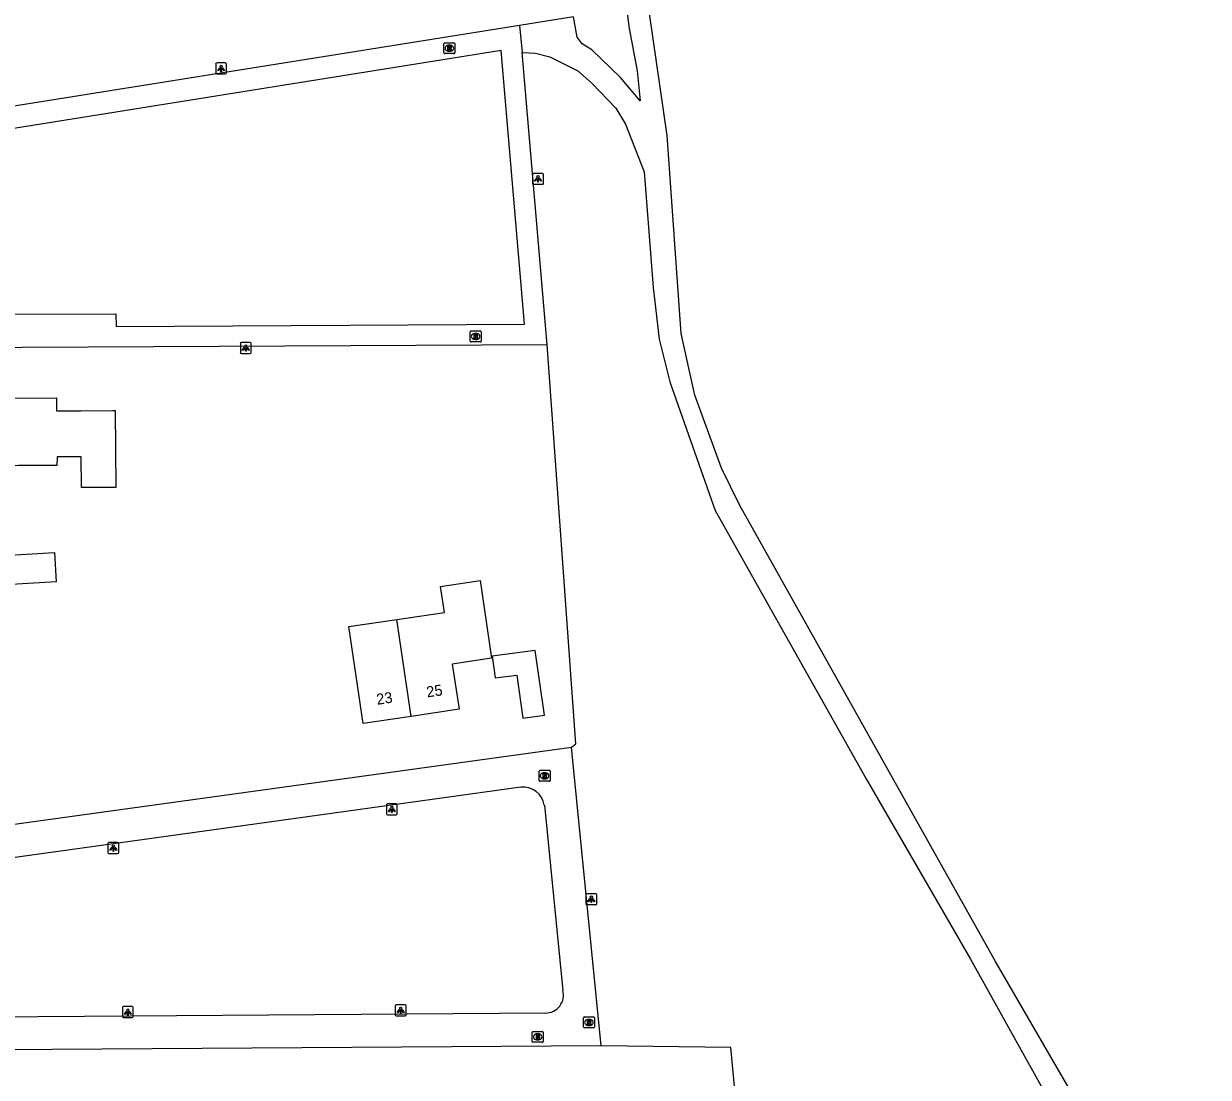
# Model space of a CAD drawing. Extents: x 162675 to 163482, y 379761 to 381227.
# Drawn here: x 163151 to 163260, y 380389.3 to 380486.2 of the extents above; entities that cross this region are included whole.
import ezdxf

# ---------------------------------------------------------------- set-up
doc = ezdxf.new("R2010")
doc.units = 0
for name, color, linetype in [('IMGEO_Brandkraan', 7, 'Continuous'), ('IMGEO_Gemengd_bos', 7, 'Continuous'), ('IMGEO_Grasland_overig', 7, 'Continuous'), ('IMGEO_Groenvoorziening', 7, 'Continuous'), ('IMGEO_Lichtpunt', 7, 'Continuous'), ('IMGEO_Pand', 7, 'Continuous'), ('IMGEO_Pand_nummerreeks', 7, 'Continuous'), ('IMGEO_Rioolput', 7, 'Continuous'), ('IMGEO_Voetpad_open', 7, 'Continuous')]:
    doc.layers.add(name, color=color, linetype=linetype)

msp = doc.modelspace()

# ---------------------------------------------------------------- linework, layer by layer
at = {"layer": 'IMGEO_Brandkraan'}
for p, q in [((163197.8, 380392.56), (163197.8, 380393.41)), ((163197.87, 380393.49), (163198.73, 380393.49)), ((163198.31, 380392.71), (163198.28, 380392.71)), ((163198.29, 380393.27), (163198.31, 380393.27)), ((163198.8, 380393.41), (163198.8, 380392.56)), ((163198.73, 380392.49), (163197.87, 380392.49))]:
    msp.add_line(p, q, dxfattribs=at)
for points in [[(163197.8, 380392.56), (163197.8, 380393.41)], [(163197.87, 380393.49), (163198.73, 380393.49)], [(163198.15, 380393.19), (163198.15, 380392.79), (163198.36, 380392.79)], [(163198.38, 380393.19), (163198.15, 380393.19)], [(163198.32, 380393.11), (163198.27, 380393.11), (163198.27, 380393.03)], [(163198.27, 380393.03), (163198.32, 380393.03)], [(163198.33, 380392.95), (163198.27, 380392.95), (163198.27, 380392.87)], [(163198.27, 380392.87), (163198.33, 380392.87)], [(163198.8, 380393.41), (163198.8, 380392.56)], [(163198.73, 380392.49), (163197.87, 380392.49)]]:
    msp.add_lwpolyline(points, dxfattribs=at)
for centre, radius, start, end in [((163197.87, 380393.41), 0.0765, 91.552, 178.448), ((163197.87, 380393.41), 0.0765, 91.552, 178.448), ((163197.87, 380392.56), 0.0765, 181.552, 268.448), ((163197.87, 380392.56), 0.0765, 181.552, 268.448), ((163198.33, 380393.07), 0.0379, 267.8285, 90.9355), ((163198.33, 380392.91), 0.0404, 269.8759, 90.5077), ((163198.36, 380393.04), 0.251, 268.6676, 293.5347), ((163198.38, 380393.04), 0.145, 59.4692, 91.5367), ((163198.41, 380393.09), 0.0922, 285.5137, 58.1501), ((163198.41, 380392.9), 0.105, 301.3115, 78.989), ((163198.72, 380393.41), 0.0765, 1.552, 88.448), ((163198.72, 380393.41), 0.0765, 1.552, 88.448), ((163198.72, 380392.56), 0.0765, 271.552, 358.448), ((163198.72, 380392.56), 0.0765, 271.552, 358.448)]:
    msp.add_arc(centre, radius, start, end, dxfattribs=at)
for centre, major_axis, ratio, start_param, end_param in [((163198.29, 380392.99), (-0.387, 0.002), 0.722429, 4.712389, 7.853982), ((163198.31, 380392.99), (-0.39, 0.002), 0.717154, 1.570796, 4.712389)]:
    msp.add_ellipse(centre, major_axis=major_axis, ratio=ratio, start_param=start_param, end_param=end_param, dxfattribs=at)
at = {"layer": 'IMGEO_Gemengd_bos'}
msp.add_lwpolyline([(163260, 380368.84), (163252.66, 380378.82), (163240.42, 380399.93), (163216.89, 380441.84), (163215.2, 380445.27), (163212.75, 380451.99), (163211.49, 380457.68), (163210.2, 380475.87), (163208.27, 380489.24), (163207.03, 380495.24), (163206.28, 380500), (163205.44, 380509.62), (163205.39, 380513.18), (163205.95, 380524.36), (163205.91, 380526.29), (163201.66, 380552.04), (163200.17, 380559.39), (163200.14, 380561.97), (163200.92, 380564.51), (163201.25, 380568.83)], dxfattribs=at)
at = {"layer": 'IMGEO_Grasland_overig'}
for points in [[(163200.38, 380548.27), (163203.75, 380528.3), (163204.09, 380525.39), (163203.66, 380519.51), (163203.5, 380508.47), (163204.25, 380500), (163205.46, 380492.78), (163206.25, 380489.28), (163206.72, 380485.7), (163207.46, 380481.82), (163207.72, 380479.07), (163205.93, 380481.21), (163203.27, 380483.76), (163202.4, 380484.31), (163201.94, 380484.92), (163201.59, 380486.8)], [(163201.59, 380486.8), (163196.64, 380486)], [(163196.86, 380483.51), (163198.11, 380483.43), (163199.41, 380483.11), (163201.99, 380481.81), (163203.33, 380480.66), (163205.48, 380478.39), (163206.39, 380476.92), (163208.11, 380472.53), (163208.94, 380461.91), (163209.47, 380457.14), (163210.47, 380453.21), (163214.63, 380441.38), (163228.53, 380416.72), (163238.11, 380400.13), (163256.76, 380366.68)]]:
    msp.add_lwpolyline(points, dxfattribs=at)
at = {"layer": 'IMGEO_Groenvoorziening'}
for points in [[(163201.41, 380419.63), (163201.8, 380419.95), (163199.19, 380456.63)], [(163147.36, 380293.63), (163147.94, 380293.65), (163179.74, 380298.22), (163221.63, 380333.29), (163216.08, 380392.02), (163204.13, 380392.18)]]:
    msp.add_lwpolyline(points, dxfattribs=at)
at = {"layer": 'IMGEO_Lichtpunt'}
for p, q in [((163168.68, 380482.44), (163168.68, 380481.64)), ((163168.68, 380482.44), (163168.68, 380481.64)), ((163169.58, 380482.54), (163168.77, 380482.54)), ((163169.58, 380482.54), (163168.77, 380482.54)), ((163169.68, 380481.64), (163169.68, 380482.44)), ((163169.68, 380481.64), (163169.68, 380482.44)), ((163168.77, 380481.54), (163169.58, 380481.54)), ((163168.77, 380481.54), (163169.58, 380481.54)), ((163197.83, 380472.29), (163197.83, 380471.48)), ((163197.83, 380472.29), (163197.83, 380471.48)), ((163198.74, 380472.38), (163197.93, 380472.38)), ((163198.74, 380472.38), (163197.93, 380472.38)), ((163198.83, 380471.48), (163198.83, 380472.29)), ((163198.83, 380471.48), (163198.83, 380472.29)), ((163197.93, 380471.39), (163198.74, 380471.39)), ((163197.93, 380471.39), (163198.74, 380471.39)), ((163170.95, 380456.74), (163170.95, 380455.93)), ((163170.95, 380456.74), (163170.95, 380455.93)), ((163171.85, 380456.83), (163171.04, 380456.83)), ((163171.85, 380456.83), (163171.04, 380456.83)), ((163171.04, 380455.83), (163171.85, 380455.83)), ((163171.04, 380455.83), (163171.85, 380455.83)), ((163171.94, 380455.93), (163171.94, 380456.74)), ((163171.94, 380455.93), (163171.94, 380456.74)), ((163185.29, 380414.41), (163184.48, 380414.41)), ((163185.29, 380414.41), (163184.48, 380414.41)), ((163184.39, 380414.31), (163184.39, 380413.51)), ((163184.39, 380414.31), (163184.39, 380413.51)), ((163184.48, 380413.41), (163185.29, 380413.41)), ((163184.48, 380413.41), (163185.29, 380413.41)), ((163185.39, 380413.51), (163185.39, 380414.31)), ((163185.39, 380413.51), (163185.39, 380414.31)), ((163158.76, 380410.76), (163158.76, 380409.95)), ((163158.76, 380410.76), (163158.76, 380409.95)), ((163159.66, 380410.85), (163158.86, 380410.85)), ((163159.66, 380410.85), (163158.86, 380410.85)), ((163159.76, 380409.95), (163159.76, 380410.76)), ((163159.76, 380409.95), (163159.76, 380410.76)), ((163158.86, 380409.86), (163159.66, 380409.86)), ((163158.86, 380409.86), (163159.66, 380409.86)), ((163202.74, 380406.05), (163202.74, 380405.24)), ((163202.74, 380406.05), (163202.74, 380405.24)), ((163203.64, 380406.15), (163202.83, 380406.15)), ((163203.64, 380406.15), (163202.83, 380406.15)), ((163203.74, 380405.24), (163203.74, 380406.05)), ((163203.74, 380405.24), (163203.74, 380406.05)), ((163202.83, 380405.15), (163203.64, 380405.15)), ((163202.83, 380405.15), (163203.64, 380405.15)), ((163185.2, 380395.83), (163185.2, 380395.03)), ((163185.2, 380395.83), (163185.2, 380395.03)), ((163186.1, 380395.93), (163185.29, 380395.93)), ((163186.1, 380395.93), (163185.29, 380395.93)), ((163186.19, 380395.03), (163186.19, 380395.83)), ((163186.19, 380395.03), (163186.19, 380395.83)), ((163160.1, 380395.68), (163160.1, 380394.87)), ((163160.1, 380395.68), (163160.1, 380394.87)), ((163161, 380395.77), (163160.19, 380395.77)), ((163161, 380395.77), (163160.19, 380395.77)), ((163160.19, 380394.78), (163161, 380394.78)), ((163160.19, 380394.78), (163161, 380394.78)), ((163161.1, 380394.87), (163161.1, 380395.68)), ((163161.1, 380394.87), (163161.1, 380395.68)), ((163185.29, 380394.93), (163186.1, 380394.93)), ((163185.29, 380394.93), (163186.1, 380394.93))]:
    msp.add_line(p, q, dxfattribs=at)
for points in [[(163169.05, 380482.11), (163169.09, 380482.08), (163168.91, 380481.82), (163168.87, 380481.84), (163169.05, 380482.11)], [(163169.16, 380482.06), (163169.2, 380482.06), (163169.2, 380481.74), (163169.16, 380481.74), (163169.16, 380482.06)], [(163169.27, 380482.08), (163169.3, 380482.11), (163169.49, 380481.84), (163169.45, 380481.82), (163169.27, 380482.08)], [(163198.21, 380471.95), (163198.25, 380471.92), (163198.06, 380471.66), (163198.02, 380471.69), (163198.21, 380471.95)], [(163198.31, 380471.9), (163198.36, 380471.9), (163198.36, 380471.58), (163198.31, 380471.58), (163198.31, 380471.9)], [(163198.42, 380471.92), (163198.46, 380471.95), (163198.65, 380471.69), (163198.61, 380471.66), (163198.42, 380471.92)], [(163171.32, 380456.4), (163171.36, 380456.37), (163171.17, 380456.11), (163171.13, 380456.14), (163171.32, 380456.4)], [(163171.42, 380456.35), (163171.47, 380456.35), (163171.47, 380456.03), (163171.42, 380456.03), (163171.42, 380456.35)], [(163171.53, 380456.37), (163171.57, 380456.4), (163171.76, 380456.14), (163171.72, 380456.11), (163171.53, 380456.37)], [(163184.76, 380413.98), (163184.8, 380413.95), (163184.61, 380413.69), (163184.58, 380413.71), (163184.76, 380413.98)], [(163184.86, 380413.93), (163184.91, 380413.93), (163184.91, 380413.61), (163184.86, 380413.61), (163184.86, 380413.93)], [(163184.97, 380413.95), (163185.01, 380413.98), (163185.2, 380413.71), (163185.16, 380413.69), (163184.97, 380413.95)], [(163159.14, 380410.42), (163159.17, 380410.39), (163158.99, 380410.13), (163158.95, 380410.16), (163159.14, 380410.42)], [(163159.24, 380410.37), (163159.29, 380410.37), (163159.29, 380410.05), (163159.24, 380410.05), (163159.24, 380410.37)], [(163159.35, 380410.39), (163159.39, 380410.42), (163159.57, 380410.16), (163159.53, 380410.13), (163159.35, 380410.39)], [(163203.11, 380405.71), (163203.15, 380405.69), (163202.97, 380405.42), (163202.93, 380405.45), (163203.11, 380405.71)], [(163203.22, 380405.67), (163203.26, 380405.67), (163203.26, 380405.34), (163203.22, 380405.34), (163203.22, 380405.67)], [(163203.33, 380405.69), (163203.36, 380405.71), (163203.55, 380405.45), (163203.51, 380405.42), (163203.33, 380405.69)], [(163160.47, 380395.34), (163160.51, 380395.31), (163160.32, 380395.05), (163160.29, 380395.08), (163160.47, 380395.34)], [(163160.57, 380395.29), (163160.62, 380395.29), (163160.62, 380394.97), (163160.57, 380394.97), (163160.57, 380395.29)], [(163160.68, 380395.31), (163160.72, 380395.34), (163160.91, 380395.08), (163160.87, 380395.05), (163160.68, 380395.31)], [(163185.57, 380395.5), (163185.61, 380395.47), (163185.42, 380395.21), (163185.38, 380395.23), (163185.57, 380395.5)], [(163185.67, 380395.45), (163185.72, 380395.45), (163185.72, 380395.13), (163185.67, 380395.13), (163185.67, 380395.45)], [(163185.78, 380395.47), (163185.82, 380395.5), (163186.01, 380395.23), (163185.97, 380395.21), (163185.78, 380395.47)]]:
    msp.add_lwpolyline(points, dxfattribs=at)
for centre in [(163169.18, 380482.24), (163198.33, 380472.09), (163171.45, 380456.53), (163184.89, 380414.11), (163159.26, 380410.56), (163203.24, 380405.85), (163160.6, 380395.48), (163185.7, 380395.63)]:
    msp.add_circle(centre, 0.0994, dxfattribs=at)
for centre, start, end in [((163168.77, 380482.44), 90, 180), ((163168.77, 380482.44), 90, 180), ((163169.58, 380482.44), 0, 90), ((163169.58, 380482.44), 0, 90), ((163168.77, 380481.64), 180, 270), ((163168.77, 380481.64), 180, 270), ((163169.58, 380481.64), 270, 0), ((163169.58, 380481.64), 270, 360), ((163197.93, 380472.29), 90, 180), ((163197.93, 380472.29), 90, 180), ((163198.74, 380472.29), 0, 90), ((163198.74, 380472.29), 0, 90), ((163197.93, 380471.48), 180, 270), ((163197.93, 380471.48), 180, 270), ((163198.74, 380471.48), 270, 0), ((163198.74, 380471.48), 270, 360), ((163171.04, 380456.74), 90, 180), ((163171.04, 380456.74), 90, 180), ((163171.04, 380455.93), 180, 270), ((163171.04, 380455.93), 180, 270), ((163171.85, 380456.74), 0, 90), ((163171.85, 380456.74), 0, 90), ((163171.85, 380455.93), 270, 0), ((163171.85, 380455.93), 270, 360), ((163184.48, 380414.31), 90, 180), ((163184.48, 380414.31), 90, 180), ((163185.29, 380414.31), 0, 90), ((163185.29, 380414.31), 0, 90), ((163184.48, 380413.51), 180, 270), ((163184.48, 380413.51), 180, 270), ((163185.29, 380413.51), 270, 0), ((163185.29, 380413.51), 270, 360), ((163158.86, 380410.76), 90, 180), ((163158.86, 380410.76), 90, 180), ((163159.66, 380410.76), 0, 90), ((163159.66, 380410.76), 0, 90), ((163158.86, 380409.95), 180, 270), ((163158.86, 380409.95), 180, 270), ((163159.66, 380409.95), 270, 0), ((163159.66, 380409.95), 270, 360), ((163202.83, 380406.05), 90, 180), ((163202.83, 380406.05), 90, 180), ((163203.64, 380406.05), 0, 90), ((163203.64, 380406.05), 0, 90), ((163202.83, 380405.24), 180, 270), ((163202.83, 380405.24), 180, 270), ((163203.64, 380405.24), 270, 0), ((163203.64, 380405.24), 270, 360), ((163185.29, 380395.83), 90, 180), ((163185.29, 380395.83), 90, 180), ((163186.1, 380395.83), 0, 90), ((163186.1, 380395.83), 0, 90), ((163160.19, 380395.68), 90, 180), ((163160.19, 380395.68), 90, 180), ((163160.19, 380394.87), 180, 270), ((163160.19, 380394.87), 180, 270), ((163161, 380395.68), 0, 90), ((163161, 380395.68), 0, 90), ((163161, 380394.87), 270, 0), ((163161, 380394.87), 270, 360), ((163185.29, 380395.03), 180, 270), ((163185.29, 380395.03), 180, 270), ((163186.1, 380395.03), 270, 0), ((163186.1, 380395.03), 270, 360)]:
    msp.add_arc(centre, 0.0946, start, end, dxfattribs=at)
at = {"layer": 'IMGEO_Pand'}
for points in [[(163143, 380445.48), (163142.96, 380451.68), (163154.02, 380451.74), (163154.03, 380450.56), (163156.28, 380450.57), (163159.23, 380450.59), (163159.44, 380450.59), (163159.49, 380443.52), (163156.33, 380443.5), (163156.31, 380446.34), (163154.08, 380446.32), (163154.06, 380445.54), (163150.54, 380445.53), (163143, 380445.48)], [(163154.01, 380434.84), (163148.83, 380434.53), (163148.79, 380435.23), (163148.67, 380437.23), (163153.85, 380437.54), (163154.01, 380434.84)], [(163185.35, 380431.38), (163189.72, 380432.02), (163189.37, 380434.4), (163193.01, 380434.94), (163194.04, 380427.81), (163190.45, 380427.27), (163191.07, 380423.11), (163186.66, 380422.46)], [(163186.66, 380422.46), (163182.26, 380421.81), (163180.94, 380430.73), (163185.35, 380431.38)], [(163186.66, 380422.46), (163185.35, 380431.38)], [(163198.07, 380428.53), (163194.11, 380428.01), (163194.38, 380425.99), (163196.37, 380426.26), (163196.94, 380422.31), (163198.92, 380422.57), (163198.07, 380428.53)]]:
    msp.add_lwpolyline(points, dxfattribs=at)
at = {"layer": 'IMGEO_Rioolput'}
for p, q in [((163189.68, 380483.47), (163189.68, 380484.33)), ((163189.75, 380484.4), (163190.61, 380484.4)), ((163190.17, 380484.18), (163190.19, 380484.18)), ((163190.68, 380484.33), (163190.68, 380483.47)), ((163190.61, 380483.4), (163189.75, 380483.4)), ((163190.19, 380483.62), (163190.16, 380483.62)), ((163192.09, 380456.97), (163192.09, 380457.83)), ((163192.17, 380457.9), (163193.02, 380457.9)), ((163193.02, 380456.9), (163192.17, 380456.9)), ((163192.58, 380457.68), (163192.61, 380457.68)), ((163192.6, 380457.12), (163192.58, 380457.12)), ((163193.09, 380457.83), (163193.09, 380456.97)), ((163198.44, 380416.57), (163198.44, 380417.43)), ((163198.51, 380417.5), (163199.36, 380417.5)), ((163198.95, 380416.72), (163198.92, 380416.72)), ((163198.93, 380417.28), (163198.95, 380417.28)), ((163199.44, 380417.43), (163199.44, 380416.57)), ((163199.36, 380416.5), (163198.51, 380416.5)), ((163202.52, 380393.9), (163202.52, 380394.75)), ((163202.6, 380394.82), (163203.45, 380394.82)), ((163203.52, 380394.75), (163203.52, 380393.9)), ((163203.45, 380393.82), (163202.6, 380393.82)), ((163203.01, 380394.6), (163203.04, 380394.6)), ((163203.03, 380394.04), (163203.01, 380394.04))]:
    msp.add_line(p, q, dxfattribs=at)
for points in [[(163189.68, 380483.47), (163189.68, 380484.33)], [(163189.75, 380484.4), (163190.61, 380484.4)], [(163190.27, 380484.1), (163190.02, 380484.1), (163190.02, 380483.7)], [(163190.68, 380484.33), (163190.68, 380483.47)], [(163190.61, 380483.4), (163189.75, 380483.4)], [(163190.02, 380483.7), (163190.14, 380483.7), (163190.14, 380483.86), (163190.15, 380483.86)], [(163190.19, 380484.02), (163190.14, 380484.02), (163190.14, 380483.94)], [(163190.14, 380483.94), (163190.19, 380483.94)], [(163190.2, 380483.83), (163190.27, 380483.7), (163190.41, 380483.7), (163190.34, 380483.83)], [(163192.09, 380456.97), (163192.09, 380457.83)], [(163192.17, 380457.9), (163193.02, 380457.9)], [(163193.02, 380456.9), (163192.17, 380456.9)], [(163192.68, 380457.6), (163192.43, 380457.6), (163192.43, 380457.2)], [(163192.43, 380457.2), (163192.55, 380457.2), (163192.55, 380457.36), (163192.57, 380457.36)], [(163192.61, 380457.52), (163192.55, 380457.52), (163192.55, 380457.44)], [(163192.55, 380457.44), (163192.61, 380457.44)], [(163192.61, 380457.33), (163192.68, 380457.2), (163192.82, 380457.2), (163192.76, 380457.33)], [(163193.09, 380457.83), (163193.09, 380456.97)], [(163198.44, 380416.57), (163198.44, 380417.43)], [(163198.51, 380417.5), (163199.36, 380417.5)], [(163199.03, 380417.2), (163198.77, 380417.2), (163198.77, 380416.8)], [(163198.77, 380416.8), (163198.9, 380416.8), (163198.9, 380416.96), (163198.91, 380416.96)], [(163198.95, 380417.12), (163198.9, 380417.12), (163198.9, 380417.04)], [(163198.9, 380417.04), (163198.95, 380417.04)], [(163198.96, 380416.93), (163199.03, 380416.8), (163199.17, 380416.8), (163199.1, 380416.93)], [(163199.44, 380417.43), (163199.44, 380416.57)], [(163199.36, 380416.5), (163198.51, 380416.5)], [(163202.52, 380393.9), (163202.52, 380394.75)], [(163202.6, 380394.82), (163203.45, 380394.82)], [(163203.52, 380394.75), (163203.52, 380393.9)], [(163203.45, 380393.82), (163202.6, 380393.82)], [(163203.11, 380394.52), (163202.86, 380394.52), (163202.86, 380394.12)], [(163202.86, 380394.12), (163202.98, 380394.12), (163202.98, 380394.29), (163203, 380394.29)], [(163203.04, 380394.44), (163202.98, 380394.44), (163202.98, 380394.36)], [(163202.98, 380394.36), (163203.04, 380394.36)], [(163203.04, 380394.26), (163203.11, 380394.12), (163203.25, 380394.12), (163203.19, 380394.25)]]:
    msp.add_lwpolyline(points, dxfattribs=at)
for centre, radius, start, end in [((163189.76, 380484.32), 0.0765, 91.552, 178.448), ((163189.76, 380484.32), 0.0765, 91.552, 178.448), ((163190.27, 380483.99), 0.109, 350.3612, 89.416), ((163190.6, 380484.32), 0.0765, 1.552, 88.448), ((163190.6, 380484.32), 0.0765, 1.552, 88.448), ((163189.76, 380483.47), 0.0765, 181.552, 268.448), ((163189.76, 380483.47), 0.0765, 181.552, 268.448), ((163190.15, 380483.81), 0.0533, 26.0293, 88.6989), ((163190.2, 380483.92), 0.0964, 77.0061, 93.1865), ((163190.18, 380484.13), 0.19, 274.7715, 282.9687), ((163190.21, 380483.98), 0.0378, 276.6634, 79.6772), ((163190.27, 380483.99), 0.112, 277.5842, 350.9817), ((163190.25, 380483.77), 0.108, 29.5134, 73.7905), ((163190.6, 380483.47), 0.0765, 271.552, 358.448), ((163190.6, 380483.47), 0.0765, 271.552, 358.448), ((163192.17, 380457.82), 0.0765, 91.552, 178.448), ((163192.17, 380457.82), 0.0765, 91.552, 178.448), ((163192.17, 380456.97), 0.0765, 181.552, 268.448), ((163192.17, 380456.97), 0.0765, 181.552, 268.448), ((163192.56, 380457.31), 0.0533, 26.0293, 88.6989), ((163192.61, 380457.42), 0.0964, 77.0061, 93.1865), ((163192.59, 380457.63), 0.19, 274.7715, 282.9687), ((163192.63, 380457.48), 0.0378, 276.6634, 79.6772), ((163192.68, 380457.49), 0.109, 350.3612, 89.416), ((163192.68, 380457.49), 0.112, 277.5842, 350.9817), ((163192.66, 380457.27), 0.108, 29.5134, 73.7905), ((163193.02, 380457.82), 0.0765, 1.552, 88.448), ((163193.02, 380457.82), 0.0765, 1.552, 88.448), ((163193.02, 380456.97), 0.0765, 271.552, 358.448), ((163193.02, 380456.97), 0.0765, 271.552, 358.448), ((163198.51, 380417.42), 0.0765, 91.552, 178.448), ((163198.51, 380417.42), 0.0765, 91.552, 178.448), ((163198.51, 380416.57), 0.0765, 181.552, 268.448), ((163198.51, 380416.57), 0.0765, 181.552, 268.448), ((163198.91, 380416.91), 0.0533, 26.0293, 88.6989), ((163198.96, 380417.02), 0.0964, 77.0061, 93.1865), ((163198.93, 380417.23), 0.19, 274.7715, 282.9687), ((163198.97, 380417.08), 0.0378, 276.6634, 79.6772), ((163199.03, 380417.09), 0.109, 350.3612, 89.416), ((163199.02, 380417.09), 0.112, 277.5842, 350.9817), ((163199.01, 380416.87), 0.108, 29.5134, 73.7905), ((163199.36, 380417.42), 0.0765, 1.552, 88.448), ((163199.36, 380417.42), 0.0765, 1.552, 88.448), ((163199.36, 380416.57), 0.0765, 271.552, 358.448), ((163199.36, 380416.57), 0.0765, 271.552, 358.448), ((163202.6, 380394.75), 0.0765, 91.552, 178.448), ((163202.6, 380394.75), 0.0765, 91.552, 178.448), ((163203.45, 380394.75), 0.0765, 1.552, 88.448), ((163203.45, 380394.75), 0.0765, 1.552, 88.448), ((163202.6, 380393.9), 0.0765, 181.552, 268.448), ((163202.6, 380393.9), 0.0765, 181.552, 268.448), ((163202.99, 380394.23), 0.0533, 26.0293, 88.6989), ((163203.04, 380394.35), 0.0964, 77.0061, 93.1865), ((163203.02, 380394.55), 0.19, 274.7715, 282.9687), ((163203.06, 380394.4), 0.0378, 276.6634, 79.6772), ((163203.11, 380394.41), 0.109, 350.3612, 89.416), ((163203.11, 380394.41), 0.112, 277.5842, 350.9817), ((163203.09, 380394.2), 0.108, 29.5134, 73.7905), ((163203.45, 380393.9), 0.0765, 271.552, 358.448), ((163203.45, 380393.9), 0.0765, 271.552, 358.448)]:
    msp.add_arc(centre, radius, start, end, dxfattribs=at)
for centre, major_axis, ratio, start_param, end_param in [((163190.17, 380483.9), (-0.387, 0.002), 0.722429, 4.712389, 7.853982), ((163190.19, 380483.9), (-0.39, 0.002), 0.717154, 1.570796, 4.712389), ((163192.58, 380457.4), (-0.387, 0.002), 0.722429, 4.712389, 7.853982), ((163192.6, 380457.4), (-0.39, 0.002), 0.717154, 1.570796, 4.712389), ((163198.92, 380417), (-0.387, 0.002), 0.722429, 4.712389, 7.853982), ((163198.95, 380417), (-0.39, 0.002), 0.717154, 1.570796, 4.712389), ((163203.01, 380394.32), (-0.387, 0.002), 0.722429, 4.712389, 7.853982), ((163203.03, 380394.32), (-0.39, 0.002), 0.717154, 1.570796, 4.712389)]:
    msp.add_ellipse(centre, major_axis=major_axis, ratio=ratio, start_param=start_param, end_param=end_param, dxfattribs=at)
at = {"layer": 'IMGEO_Voetpad_open'}
for points in [[(163196.64, 380486), (163142.41, 380477.33), (163137.7, 380476.83)], [(163196.64, 380486), (163196.86, 380483.51)], [(163141.86, 380460.13), (163141.9, 380459.49), (163143.48, 380459.45), (163159.5, 380459.49), (163159.53, 380458.32), (163197.09, 380458.51), (163194.93, 380483.7), (163143.17, 380475.42), (163140.54, 380475.12), (163140.67, 380473.49)], [(163199.19, 380456.63), (163196.86, 380483.51)], [(163199.19, 380456.63), (163144.82, 380456.34), (163139.87, 380456.35)], [(163145.43, 380411.88), (163146.81, 380412.08), (163201.41, 380419.63)], [(163204.13, 380392.18), (163201.41, 380419.63)], [(163145.64, 380408.85), (163148.2, 380409.24), (163196.75, 380415.97)], [(163198.92, 380414.29), (163200.62, 380397.26)], [(163199.03, 380395.18), (163148.08, 380394.79), (163146.75, 380394.77)], [(163204.13, 380392.18), (163149.07, 380391.8), (163147.2, 380391.78)]]:
    msp.add_lwpolyline(points, dxfattribs=at)
for centre, radius, start, end in [((163196.92, 380413.95), 2.02, 9.6332, 94.87), ((163199.03, 380396.83), 1.65, 269.7996, 15.1833)]:
    msp.add_arc(centre, radius, start, end, dxfattribs=at)

# ---------------------------------------------------------------- texts
at = {"layer": 'IMGEO_Pand_nummerreeks'}
for s, rotation, p in [('25', 8.3881, (163188.14, 380424.2)), ('23', 8.3996, (163183.54, 380423.52))]:
    msp.add_text(s, height=1, rotation=rotation, dxfattribs=at).set_placement(p)

doc.saveas('drawing.dxf')
